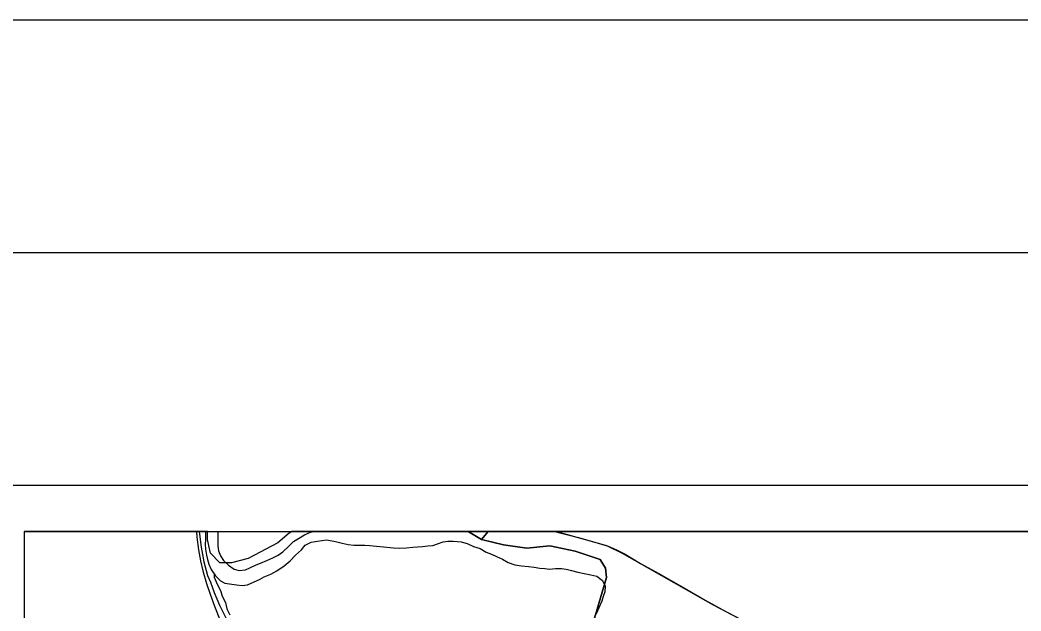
# Model space of a CAD drawing. Extents: x 0 to 34, y 0 to 22.
# Drawn here: x 2.091 to 4.243, y 20.729 to 22 of the extents above; entities that cross this region are included whole.
import ezdxf

# ---------------------------------------------------------------- set-up
doc = ezdxf.new("R2010")
doc.units = 0
for name, color, linetype in [('GM_X_Corporation', 7, 'Continuous'), ('GM_X_Major_River', 7, 'Continuous'), ('GM_X_Minor_River', 7, 'Continuous'), ('GM_X_Rail_Line', 7, 'Continuous'), ('GM_X_Township_Road', 7, 'Continuous'), ('GM_X_US_Route', 7, 'Continuous'), ('SH_Border', 7, 'Continuous'), ('SH_Cut_Line', 7, 'Continuous'), ('SH_Data', 7, 'Continuous')]:
    doc.layers.add(name, color=color, linetype=linetype)

msp = doc.modelspace()

# ---------------------------------------------------------------- linework, layer by layer
at = {"layer": 'GM_X_Corporation'}
for points in [[(3.3225, 20.7019), (3.3518, 20.8013), (3.3496, 20.8216), (3.3383, 20.8397), (3.2841, 20.8578), (3.2299, 20.8691), (3.1802, 20.8646), (3.1305, 20.8713), (3.083, 20.8826), (3.0546, 20.9), (2.6754, 20.9), (2.6697, 20.8962), (2.6448, 20.8759), (2.5816, 20.842), (2.5454, 20.8329), (2.5206, 20.8329), (2.5003, 20.8533), (2.4935, 20.8826), (2.4935, 20.9), (2.1, 20.9), (2.1, 16.0934)], [(8.9, 20.9), (3.0971, 20.9), (3.083, 20.8826), (3.1305, 20.8713), (3.1802, 20.8646), (3.2299, 20.8691), (3.2841, 20.8578), (3.3383, 20.8397), (3.3496, 20.8216), (3.3518, 20.8013), (3.3225, 20.7019)]]:
    msp.add_lwpolyline(points, dxfattribs=at)
msp.add_lwpolyline([(3.0971, 20.9), (3.0546, 20.9), (3.083, 20.8826)], close=True, dxfattribs=at)
at = {"layer": 'GM_X_Major_River'}
for points in [[(2.4896, 20.9), (2.4895, 20.8933), (2.4897, 20.8831), (2.4891, 20.872), (2.4897, 20.8621), (2.4914, 20.8496), (2.4939, 20.8396), (2.4967, 20.8297), (2.5018, 20.8182), (2.5107, 20.8048), (2.5215, 20.7943), (2.5312, 20.7892), (2.5414, 20.7879), (2.5565, 20.7854), (2.5682, 20.7841), (2.5796, 20.7854), (2.5945, 20.792), (2.6056, 20.7972), (2.6159, 20.8027), (2.63, 20.8082), (2.643, 20.8156), (2.6588, 20.8264), (2.6718, 20.8369), (2.6834, 20.8489), (2.6961, 20.8609), (2.7039, 20.8706), (2.7169, 20.8773)], [(2.5163, 20.9), (2.5164, 20.8937), (2.5162, 20.8804), (2.5164, 20.8693), (2.5177, 20.8587), (2.5217, 20.848), (2.5279, 20.8376), (2.5391, 20.8275), (2.5514, 20.8193), (2.5616, 20.8165), (2.5756, 20.8174), (2.5852, 20.8219), (2.5982, 20.8285), (2.6077, 20.8322), (2.6211, 20.8377), (2.6341, 20.8436), (2.6459, 20.8491), (2.6559, 20.8565), (2.669, 20.8685), (2.679, 20.8783), (2.6897, 20.8853), (2.7024, 20.8931), (2.7153, 20.899), (2.7229, 20.9)], [(2.7169, 20.8773), (2.7302, 20.8797), (2.7396, 20.8811), (2.7506, 20.8821), (2.7691, 20.8788), (2.7831, 20.8751), (2.7963, 20.8719), (2.8084, 20.8709), (2.8205, 20.8707), (2.8323, 20.8709), (2.8428, 20.87), (2.8939, 20.8647), (2.9071, 20.8641), (2.9215, 20.865), (2.9356, 20.8663), (2.945, 20.8669), (2.9564, 20.8679), (2.9674, 20.8692), (2.9784, 20.8702), (2.988, 20.8739), (3.0005, 20.8779), (3.0104, 20.8792), (3.0221, 20.879), (3.0392, 20.878), (3.0524, 20.8744), (3.0659, 20.8681), (3.0802, 20.8633), (3.0933, 20.8559), (3.1046, 20.8511), (3.1155, 20.8464), (3.1279, 20.8405), (3.1406, 20.8335), (3.1546, 20.8283), (3.1689, 20.8262), (3.184, 20.8252), (3.1961, 20.8235), (3.2086, 20.8214), (3.2192, 20.8205), (3.229, 20.8195), (3.2419, 20.8205), (3.2548, 20.8203), (3.2646, 20.819), (3.2763, 20.8162), (3.2903, 20.8129), (3.3038, 20.81), (3.3178, 20.8071), (3.3306, 20.8043), (3.343, 20.795), (3.3488, 20.7827), (3.3478, 20.7702), (3.3446, 20.7603), (3.3418, 20.7501), (3.3355, 20.7357), (3.3295, 20.7229)]]:
    msp.add_lwpolyline(points, dxfattribs=at)
at = {"layer": 'GM_X_Minor_River'}
msp.add_line((2.9508, 20.8993), (2.951, 20.9), dxfattribs=at)
msp.add_lwpolyline([(2.5083, 20.8083), (2.5084, 20.802), (2.5123, 20.7917), (2.5225, 20.7714), (2.5257, 20.7611), (2.5326, 20.7473), (2.5357, 20.7336), (2.5416, 20.7213)], dxfattribs=at)
at = {"layer": 'GM_X_Rail_Line'}
for points in [[(2.4701, 20.9), (2.4709, 20.888), (2.4744, 20.8604), (2.4787, 20.8368), (2.4839, 20.8154), (2.4919, 20.7884), (2.4996, 20.7654), (2.5089, 20.7397), (2.5211, 20.7088)], [(4.2898, 20.2661), (4.2359, 20.2925), (4.141, 20.362), (3.8456, 20.5927), (3.8126, 20.6136), (3.6858, 20.6874), (3.582, 20.7414), (3.3857, 20.8526), (3.3527, 20.8695), (3.243, 20.9)]]:
    msp.add_lwpolyline(points, dxfattribs=at)
at = {"layer": 'GM_X_Township_Road'}
msp.add_lwpolyline([(2.476, 20.9), (2.4768, 20.8945), (2.4805, 20.8663), (2.4859, 20.8352), (2.4942, 20.8058), (2.5, 20.7912), (2.5083, 20.7693), (2.5195, 20.7415), (2.5369, 20.707)], dxfattribs=at)
at = {"layer": 'GM_X_US_Route'}
msp.add_lwpolyline([(3.241, 20.9), (3.2485, 20.8979), (3.2883, 20.8883), (3.3267, 20.8773), (3.3549, 20.8683), (3.3728, 20.8607), (3.3916, 20.8513), (3.4246, 20.8314), (3.4624, 20.8109), (3.5159, 20.7801), (3.5637, 20.7526), (3.6083, 20.7284), (3.661, 20.6999), (3.6994, 20.6786), (3.7483, 20.6513), (3.7753, 20.6359), (3.8006, 20.6217), (3.8312, 20.603), (3.86, 20.5819), (3.8974, 20.5518), (3.9477, 20.5125), (3.9674, 20.4969), (3.973, 20.493)], dxfattribs=at)
at = {"layer": 'SH_Border'}
msp.add_lwpolyline([(1.5, 21.5), (33.5, 21.5), (33.5, 0.5), (1.5, 0.5)], close=True, dxfattribs=at)
at = {"layer": 'SH_Cut_Line'}
msp.add_lwpolyline([(0, 0), (34, 0), (34, 22), (0, 22)], close=True, dxfattribs=at)
at = {"layer": 'SH_Data'}
for p, q in [((2, 21), (9, 21)), ((2.1, 20.9), (2.1, 14.1)), ((2.1, 20.9), (8.9, 20.9))]:
    msp.add_line(p, q, dxfattribs=at)

doc.saveas('drawing.dxf')
